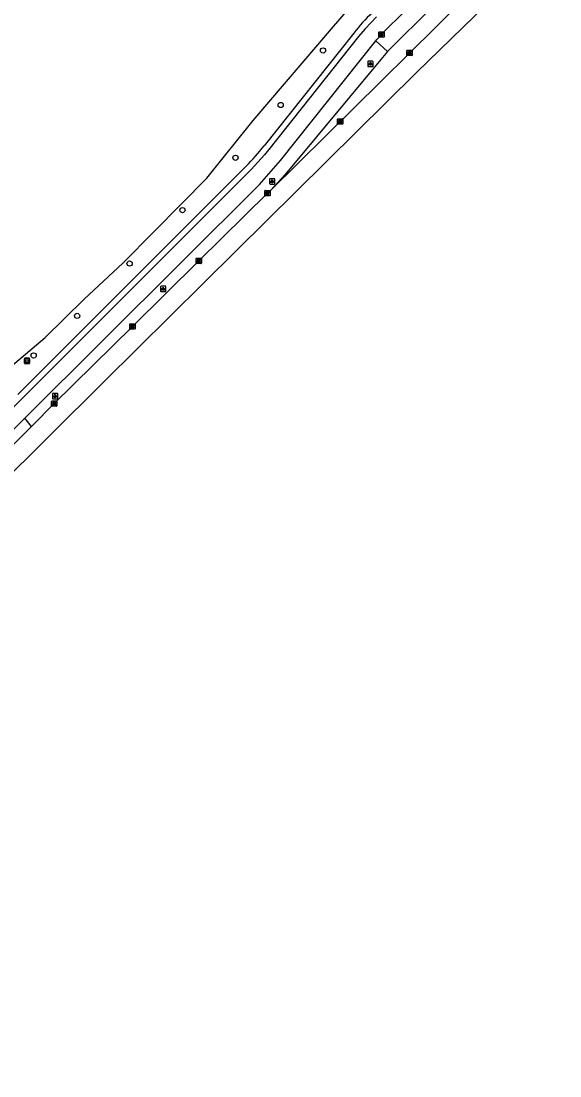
# Model space of a CAD drawing. Extents: x 157321 to 158827, y 386650 to 388532.
# Drawn here: x 158246.4 to 158347.3, y 386652.2 to 386849.9 of the extents above; entities that cross this region are included whole.
import ezdxf

# ---------------------------------------------------------------- set-up
doc = ezdxf.new("R2010")
doc.units = 0
for name, color, linetype in [('IMGEO_Berm_open', 7, 'Continuous'), ('IMGEO_Boom', 7, 'Continuous'), ('IMGEO_Fietspad_gesloten', 7, 'Continuous'), ('IMGEO_Grasland_overig', 7, 'Continuous'), ('IMGEO_Kolk', 7, 'Continuous'), ('IMGEO_Lichtpunt', 7, 'Continuous'), ('IMGEO_OVBaan_open', 7, 'Continuous'), ('IMGEO_Rijbaan_regionaal_gesloten', 7, 'Continuous'), ('IMGEO_Verklikker', 7, 'Continuous'), ('IMGEO_Voetpad_open', 7, 'Continuous')]:
    doc.layers.add(name, color=color, linetype=linetype)

msp = doc.modelspace()

# ---------------------------------------------------------------- linework, layer by layer
at = {"layer": 'IMGEO_Berm_open'}
msp.add_lwpolyline([(158248.29, 386773.88), (158247.07, 386775.47)], dxfattribs=at)
at = {"layer": 'IMGEO_Boom'}
for centre in [(158302.94, 386844.35), (158295.01, 386834.14), (158286.54, 386824.24), (158276.59, 386814.43), (158266.69, 386804.43), (158256.86, 386794.61), (158248.71, 386787.2)]:
    msp.add_circle(centre, 0.489, dxfattribs=at)
at = {"layer": 'IMGEO_Fietspad_gesloten'}
for points in [[(158312.86, 386846.16), (158313.05, 386846.38), (158314.4, 386847.88), (158325.08, 386858.44), (158327.39, 386860.36), (158342.56, 386872.04)], [(158312.94, 386850.65), (158310.82, 386848.42), (158309.61, 386846.95), (158292.79, 386825.79), (158291.98, 386824.79), (158289.48, 386822.03), (158246.51, 386779.1), (158228.23, 386760.99)], [(158247.07, 386775.47), (158291.06, 386819.23), (158292.37, 386820.71), (158294.96, 386823.72), (158312.86, 386846.16)], [(158239.29, 386767.76), (158239.32, 386767.79), (158247.07, 386775.47)]]:
    msp.add_lwpolyline(points, dxfattribs=at)
at = {"layer": 'IMGEO_Grasland_overig'}
msp.add_lwpolyline([(158235.86, 386778.22), (158242.43, 386783.42), (158246.35, 386786.77), (158250.86, 386790.58), (158258.2, 386797.76), (158265.42, 386804.47), (158271.23, 386810.34), (158276.43, 386815.61), (158281.18, 386820.45), (158289.87, 386831.24), (158304.89, 386848.81), (158310.12, 386854.92), (158314.8, 386859.54), (158319.87, 386864.35), (158326.72, 386870.06), (158334.43, 386876.45)], dxfattribs=at)
at = {"layer": 'IMGEO_Kolk'}
for p, q in [((158313.39, 386846.9), (158313.39, 386847.75)), ((158313.47, 386847.83), (158314.32, 386847.83)), ((158313.88, 386847.61), (158313.91, 386847.61)), ((158314.39, 386847.75), (158314.39, 386846.9)), ((158314.32, 386846.83), (158313.47, 386846.83)), ((158313.9, 386847.05), (158313.88, 386847.05)), ((158318.64, 386843.45), (158318.64, 386844.3)), ((158318.72, 386844.38), (158319.57, 386844.38)), ((158319.13, 386844.16), (158319.16, 386844.16)), ((158319.64, 386844.3), (158319.64, 386843.45)), ((158319.57, 386843.38), (158318.72, 386843.38)), ((158319.15, 386843.6), (158319.13, 386843.6)), ((158305.67, 386830.63), (158305.67, 386831.49)), ((158305.74, 386831.56), (158306.6, 386831.56)), ((158306.6, 386830.56), (158305.74, 386830.56)), ((158306.18, 386830.78), (158306.15, 386830.78)), ((158306.16, 386831.34), (158306.18, 386831.34)), ((158306.67, 386831.49), (158306.67, 386830.63)), ((158292.01, 386817.18), (158292.01, 386818.03)), ((158292.09, 386818.1), (158292.94, 386818.1)), ((158293.01, 386818.03), (158293.01, 386817.18)), ((158292.94, 386817.1), (158292.09, 386817.1)), ((158292.5, 386817.88), (158292.53, 386817.88)), ((158292.52, 386817.32), (158292.5, 386817.32)), ((158279.14, 386804.49), (158279.14, 386805.34)), ((158279.22, 386805.41), (158280.07, 386805.41)), ((158280.07, 386804.41), (158279.22, 386804.41)), ((158279.63, 386805.19), (158279.65, 386805.19)), ((158279.65, 386804.63), (158279.63, 386804.63)), ((158280.14, 386805.34), (158280.14, 386804.49)), ((158266.71, 386792.2), (158266.71, 386793.06)), ((158266.79, 386793.13), (158267.64, 386793.13)), ((158267.2, 386792.91), (158267.22, 386792.91)), ((158267.22, 386792.35), (158267.2, 386792.35)), ((158267.71, 386793.06), (158267.71, 386792.2)), ((158267.64, 386792.13), (158266.79, 386792.13)), ((158252.06, 386777.75), (158252.06, 386778.6)), ((158252.14, 386778.68), (158252.99, 386778.68)), ((158252.55, 386778.46), (158252.58, 386778.46)), ((158253.07, 386778.6), (158253.07, 386777.75)), ((158252.99, 386777.68), (158252.14, 386777.68)), ((158252.57, 386777.9), (158252.55, 386777.9))]:
    msp.add_line(p, q, dxfattribs=at)
for points in [[(158313.39, 386846.9), (158313.39, 386847.75)], [(158313.47, 386847.83), (158314.32, 386847.83)], [(158314.39, 386847.75), (158314.39, 386846.9)], [(158314.32, 386846.83), (158313.47, 386846.83)], [(158313.71, 386847.53), (158313.84, 386847.53), (158313.84, 386847.37), (158313.97, 386847.53), (158314.13, 386847.53), (158313.98, 386847.38), (158314.14, 386847.13), (158313.98, 386847.13), (158313.9, 386847.29), (158313.84, 386847.22), (158313.84, 386847.13), (158313.71, 386847.13), (158313.71, 386847.53)], [(158318.64, 386843.45), (158318.64, 386844.3)], [(158318.72, 386844.38), (158319.57, 386844.38)], [(158318.96, 386844.08), (158319.09, 386844.08), (158319.09, 386843.93), (158319.22, 386844.08), (158319.38, 386844.08), (158319.23, 386843.93), (158319.39, 386843.68), (158319.23, 386843.68), (158319.15, 386843.84), (158319.09, 386843.77), (158319.09, 386843.68), (158318.96, 386843.68), (158318.96, 386844.08)], [(158319.64, 386844.3), (158319.64, 386843.45)], [(158319.57, 386843.38), (158318.72, 386843.38)], [(158305.67, 386830.63), (158305.67, 386831.49)], [(158305.74, 386831.56), (158306.6, 386831.56)], [(158306.6, 386830.56), (158305.74, 386830.56)], [(158305.99, 386831.26), (158306.11, 386831.26), (158306.11, 386831.11), (158306.24, 386831.26), (158306.41, 386831.26), (158306.26, 386831.11), (158306.41, 386830.86), (158306.26, 386830.86), (158306.18, 386831.02), (158306.11, 386830.96), (158306.11, 386830.86), (158305.99, 386830.86), (158305.99, 386831.26)], [(158306.67, 386831.49), (158306.67, 386830.63)], [(158292.01, 386817.18), (158292.01, 386818.03)], [(158292.09, 386818.1), (158292.94, 386818.1)], [(158293.01, 386818.03), (158293.01, 386817.18)], [(158292.94, 386817.1), (158292.09, 386817.1)], [(158292.33, 386817.8), (158292.46, 386817.8), (158292.46, 386817.65), (158292.59, 386817.8), (158292.75, 386817.8), (158292.6, 386817.65), (158292.76, 386817.4), (158292.6, 386817.4), (158292.52, 386817.57), (158292.46, 386817.5), (158292.46, 386817.4), (158292.33, 386817.4), (158292.33, 386817.8)], [(158279.14, 386804.49), (158279.14, 386805.34)], [(158279.22, 386805.41), (158280.07, 386805.41)], [(158280.07, 386804.41), (158279.22, 386804.41)], [(158279.46, 386805.11), (158279.59, 386805.11), (158279.59, 386804.96), (158279.71, 386805.11), (158279.88, 386805.11), (158279.73, 386804.96), (158279.89, 386804.71), (158279.73, 386804.71), (158279.65, 386804.88), (158279.59, 386804.81), (158279.59, 386804.71), (158279.46, 386804.71), (158279.46, 386805.11)], [(158280.14, 386805.34), (158280.14, 386804.49)], [(158266.71, 386792.2), (158266.71, 386793.06)], [(158266.79, 386793.13), (158267.64, 386793.13)], [(158267.03, 386792.83), (158267.16, 386792.83), (158267.16, 386792.68), (158267.28, 386792.83), (158267.45, 386792.83), (158267.3, 386792.68), (158267.46, 386792.43), (158267.3, 386792.43), (158267.22, 386792.59), (158267.16, 386792.53), (158267.16, 386792.43), (158267.03, 386792.43), (158267.03, 386792.83)], [(158267.71, 386793.06), (158267.71, 386792.2)], [(158267.64, 386792.13), (158266.79, 386792.13)], [(158252.06, 386777.75), (158252.06, 386778.6)], [(158252.14, 386778.68), (158252.99, 386778.68)], [(158253.07, 386778.6), (158253.07, 386777.75)], [(158252.99, 386777.68), (158252.14, 386777.68)], [(158252.38, 386778.38), (158252.51, 386778.38), (158252.51, 386778.23), (158252.64, 386778.38), (158252.8, 386778.38), (158252.66, 386778.23), (158252.81, 386777.98), (158252.66, 386777.98), (158252.57, 386778.14), (158252.51, 386778.07), (158252.51, 386777.98), (158252.38, 386777.98), (158252.38, 386778.38)]]:
    msp.add_lwpolyline(points, dxfattribs=at)
for centre, start, end in [((158313.47, 386847.75), 91.552, 178.448), ((158313.47, 386847.75), 91.552, 178.448), ((158314.32, 386847.75), 1.552, 88.448), ((158314.32, 386847.75), 1.552, 88.448), ((158313.47, 386846.9), 181.552, 268.448), ((158313.47, 386846.9), 181.552, 268.448), ((158314.32, 386846.9), 271.552, 358.448), ((158314.32, 386846.9), 271.552, 358.448), ((158318.72, 386844.3), 91.552, 178.448), ((158318.72, 386844.3), 91.552, 178.448), ((158319.57, 386844.3), 1.552, 88.448), ((158319.57, 386844.3), 1.552, 88.448), ((158318.72, 386843.45), 181.552, 268.448), ((158318.72, 386843.45), 181.552, 268.448), ((158319.57, 386843.45), 271.552, 358.448), ((158319.57, 386843.45), 271.552, 358.448), ((158305.74, 386831.48), 91.552, 178.448), ((158305.74, 386831.48), 91.552, 178.448), ((158305.74, 386830.64), 181.552, 268.448), ((158305.74, 386830.64), 181.552, 268.448), ((158306.59, 386831.48), 1.552, 88.448), ((158306.59, 386831.48), 1.552, 88.448), ((158306.59, 386830.64), 271.552, 358.448), ((158306.59, 386830.64), 271.552, 358.448), ((158292.09, 386818.03), 91.552, 178.448), ((158292.09, 386818.03), 91.552, 178.448), ((158292.94, 386818.03), 1.552, 88.448), ((158292.94, 386818.03), 1.552, 88.448), ((158292.09, 386817.18), 181.552, 268.448), ((158292.09, 386817.18), 181.552, 268.448), ((158292.94, 386817.18), 271.552, 358.448), ((158292.94, 386817.18), 271.552, 358.448), ((158279.22, 386805.34), 91.552, 178.448), ((158279.22, 386805.34), 91.552, 178.448), ((158279.22, 386804.49), 181.552, 268.448), ((158279.22, 386804.49), 181.552, 268.448), ((158280.07, 386805.34), 1.552, 88.448), ((158280.07, 386805.34), 1.552, 88.448), ((158280.07, 386804.49), 271.552, 358.448), ((158280.07, 386804.49), 271.552, 358.448), ((158266.79, 386793.05), 91.552, 178.448), ((158266.79, 386793.05), 91.552, 178.448), ((158267.64, 386793.05), 1.552, 88.448), ((158267.64, 386793.05), 1.552, 88.448), ((158266.79, 386792.2), 181.552, 268.448), ((158266.79, 386792.2), 181.552, 268.448), ((158267.64, 386792.2), 271.552, 358.448), ((158267.64, 386792.2), 271.552, 358.448), ((158252.14, 386778.6), 91.552, 178.448), ((158252.14, 386778.6), 91.552, 178.448), ((158252.99, 386778.6), 1.552, 88.448), ((158252.99, 386778.6), 1.552, 88.448), ((158252.14, 386777.75), 181.552, 268.448), ((158252.14, 386777.75), 181.552, 268.448), ((158252.99, 386777.75), 271.552, 358.448), ((158252.99, 386777.75), 271.552, 358.448)]:
    msp.add_arc(centre, 0.0765, start, end, dxfattribs=at)
for centre, major_axis, ratio, start_param, end_param in [((158313.88, 386847.33), (-0.387, 0.002), 0.722429, 4.712389, 7.853982), ((158313.9, 386847.33), (-0.39, 0.002), 0.717154, 1.570796, 4.712389), ((158319.13, 386843.88), (-0.387, 0.002), 0.722429, 4.712389, 7.853982), ((158319.15, 386843.88), (-0.39, 0.002), 0.717154, 1.570796, 4.712389), ((158306.16, 386831.06), (-0.387, 0.002), 0.722429, 4.712389, 7.853982), ((158306.18, 386831.06), (-0.39, 0.002), 0.717154, 1.570796, 4.712389), ((158292.5, 386817.6), (-0.387, 0.002), 0.722429, 4.712389, 7.853982), ((158292.52, 386817.6), (-0.39, 0.002), 0.717154, 1.570796, 4.712389), ((158279.63, 386804.91), (-0.387, 0.002), 0.722429, 4.712389, 7.853982), ((158279.65, 386804.91), (-0.39, 0.002), 0.717154, 1.570796, 4.712389), ((158267.2, 386792.63), (-0.387, 0.002), 0.722429, 4.712389, 7.853982), ((158267.22, 386792.63), (-0.39, 0.002), 0.717154, 1.570796, 4.712389), ((158252.55, 386778.18), (-0.387, 0.002), 0.722429, 4.712389, 7.853982), ((158252.58, 386778.18), (-0.39, 0.002), 0.717154, 1.570796, 4.712389)]:
    msp.add_ellipse(centre, major_axis=major_axis, ratio=ratio, start_param=start_param, end_param=end_param, dxfattribs=at)
at = {"layer": 'IMGEO_Lichtpunt'}
for p, q in [((158311.33, 386842.23), (158311.33, 386841.42)), ((158311.33, 386842.23), (158311.33, 386841.42)), ((158312.23, 386842.33), (158311.42, 386842.33)), ((158312.23, 386842.33), (158311.42, 386842.33)), ((158312.33, 386841.42), (158312.33, 386842.23)), ((158312.33, 386841.42), (158312.33, 386842.23)), ((158311.42, 386841.33), (158312.23, 386841.33)), ((158311.42, 386841.33), (158312.23, 386841.33)), ((158292.92, 386820.22), (158292.92, 386819.41)), ((158292.92, 386820.22), (158292.92, 386819.41)), ((158293.82, 386820.31), (158293.02, 386820.31)), ((158293.82, 386820.31), (158293.02, 386820.31)), ((158293.92, 386819.41), (158293.92, 386820.22)), ((158293.92, 386819.41), (158293.92, 386820.22)), ((158293.02, 386819.31), (158293.82, 386819.31)), ((158293.02, 386819.31), (158293.82, 386819.31)), ((158273.39, 386800.16), (158272.58, 386800.16)), ((158273.39, 386800.16), (158272.58, 386800.16)), ((158272.49, 386800.06), (158272.49, 386799.26)), ((158272.49, 386800.06), (158272.49, 386799.26)), ((158272.58, 386799.16), (158273.39, 386799.16)), ((158272.58, 386799.16), (158273.39, 386799.16)), ((158273.48, 386799.26), (158273.48, 386800.06)), ((158273.48, 386799.26), (158273.48, 386800.06)), ((158252.23, 386780), (158252.23, 386779.19)), ((158252.23, 386780), (158252.23, 386779.19)), ((158253.13, 386780.1), (158252.32, 386780.1)), ((158253.13, 386780.1), (158252.32, 386780.1)), ((158252.32, 386779.1), (158253.13, 386779.1)), ((158252.32, 386779.1), (158253.13, 386779.1)), ((158253.23, 386779.19), (158253.23, 386780)), ((158253.23, 386779.19), (158253.23, 386780))]:
    msp.add_line(p, q, dxfattribs=at)
for points in [[(158311.7, 386841.89), (158311.74, 386841.87), (158311.56, 386841.6), (158311.52, 386841.63), (158311.7, 386841.89)], [(158311.81, 386841.85), (158311.85, 386841.85), (158311.85, 386841.52), (158311.81, 386841.52), (158311.81, 386841.85)], [(158311.92, 386841.87), (158311.95, 386841.89), (158312.14, 386841.63), (158312.1, 386841.6), (158311.92, 386841.87)], [(158293.3, 386819.88), (158293.33, 386819.85), (158293.15, 386819.59), (158293.11, 386819.62), (158293.3, 386819.88)], [(158293.4, 386819.83), (158293.44, 386819.83), (158293.44, 386819.51), (158293.4, 386819.51), (158293.4, 386819.83)], [(158293.51, 386819.85), (158293.55, 386819.88), (158293.73, 386819.62), (158293.69, 386819.59), (158293.51, 386819.85)], [(158272.86, 386799.73), (158272.9, 386799.7), (158272.71, 386799.44), (158272.67, 386799.47), (158272.86, 386799.73)], [(158272.96, 386799.68), (158273.01, 386799.68), (158273.01, 386799.36), (158272.96, 386799.36), (158272.96, 386799.68)], [(158273.07, 386799.7), (158273.11, 386799.73), (158273.3, 386799.46), (158273.26, 386799.44), (158273.07, 386799.7)], [(158252.6, 386779.66), (158252.64, 386779.64), (158252.45, 386779.37), (158252.42, 386779.4), (158252.6, 386779.66)], [(158252.7, 386779.62), (158252.75, 386779.62), (158252.75, 386779.29), (158252.7, 386779.29), (158252.7, 386779.62)], [(158252.81, 386779.64), (158252.85, 386779.66), (158253.04, 386779.4), (158253, 386779.37), (158252.81, 386779.64)]]:
    msp.add_lwpolyline(points, dxfattribs=at)
for centre in [(158311.83, 386842.03), (158293.42, 386820.01), (158272.99, 386799.86), (158252.73, 386779.8)]:
    msp.add_circle(centre, 0.0994, dxfattribs=at)
for centre, start, end in [((158311.42, 386842.23), 90, 180), ((158311.42, 386842.23), 90, 180), ((158312.23, 386842.23), 0, 90), ((158312.23, 386842.23), 0, 90), ((158311.42, 386841.42), 180, 270), ((158311.42, 386841.42), 180, 270), ((158312.23, 386841.42), 270, 0), ((158312.23, 386841.42), 270, 360), ((158293.02, 386820.22), 90, 180), ((158293.02, 386820.22), 90, 180), ((158293.82, 386820.22), 0, 90), ((158293.82, 386820.22), 0, 90), ((158293.02, 386819.41), 180, 270), ((158293.02, 386819.41), 180, 270), ((158293.82, 386819.41), 270, 0), ((158293.82, 386819.41), 270, 360), ((158272.58, 386800.06), 90, 180), ((158272.58, 386800.06), 90, 180), ((158273.39, 386800.06), 0, 90), ((158273.39, 386800.06), 0, 90), ((158272.58, 386799.26), 180, 270), ((158272.58, 386799.26), 180, 270), ((158273.39, 386799.26), 270, 0), ((158273.39, 386799.26), 270, 360), ((158252.32, 386780), 90, 180), ((158252.32, 386780), 90, 180), ((158252.32, 386779.19), 180, 270), ((158252.32, 386779.19), 180, 270), ((158253.13, 386780), 0, 90), ((158253.13, 386780), 0, 90), ((158253.13, 386779.19), 270, 0), ((158253.13, 386779.19), 270, 360)]:
    msp.add_arc(centre, 0.0946, start, end, dxfattribs=at)
at = {"layer": 'IMGEO_OVBaan_open'}
for points in [[(158344.97, 386869.39), (158293.08, 386818.13)], [(158327.83, 386856.87), (158316.46, 386845.62), (158315.04, 386844.17)], [(158315.04, 386844.17), (158313.75, 386842.66), (158295.82, 386821.08), (158293.08, 386818.13)]]:
    msp.add_lwpolyline(points, dxfattribs=at)
at = {"layer": 'IMGEO_Rijbaan_regionaal_gesloten'}
for points in [[(158130.56, 386652.21), (158151.06, 386672.76), (158161.94, 386683.39), (158181.84, 386703.08), (158200.32, 386721.36), (158241.47, 386762.08), (158261.92, 386782.32), (158286.69, 386806.82), (158320.48, 386840.25), (158335.71, 386855.08), (158347.34, 386866.65)], [(158293.08, 386818.13), (158292.51, 386817.6), (158279.64, 386804.91), (158267.21, 386792.63), (158252.57, 386778.18), (158248.45, 386774.04), (158248.29, 386773.88)], [(158248.29, 386773.88), (158232.08, 386757.86), (158231.42, 386757.2), (158224.16, 386750), (158214.35, 386740.26), (158197.29, 386723.41), (158180.24, 386706.55), (158162.48, 386688.99), (158152.59, 386679.25)]]:
    msp.add_lwpolyline(points, dxfattribs=at)
at = {"layer": 'IMGEO_Verklikker'}
for p, q in [((158246.97, 386785.78), (158246.97, 386786.58)), ((158246.97, 386786.58), (158246.97, 386785.78)), ((158247.07, 386786.68), (158247.86, 386786.68)), ((158247.86, 386786.68), (158247.07, 386786.68)), ((158247.96, 386786.58), (158247.96, 386785.78)), ((158247.96, 386785.78), (158247.96, 386786.58)), ((158247.86, 386785.68), (158247.07, 386785.68)), ((158247.07, 386785.68), (158247.86, 386785.68))]:
    msp.add_line(p, q, dxfattribs=at)
for points in [[(158247.07, 386786.41), (158247.86, 386786.41), (158247.86, 386785.95), (158247.07, 386785.95), (158247.07, 386786.41)], [(158247.14, 386786.35), (158247.14, 386786.01), (158247.8, 386786.01), (158247.8, 386786.35), (158247.14, 386786.35)]]:
    msp.add_lwpolyline(points, dxfattribs=at)
for centre, start, end in [((158247.07, 386786.58), 90, 180), ((158247.07, 386786.58), 90, 180), ((158247.86, 386786.58), 0, 90), ((158247.86, 386786.58), 360, 90), ((158247.07, 386785.78), 180, 270), ((158247.07, 386785.78), 180, 270), ((158247.86, 386785.78), 270, 0), ((158247.86, 386785.78), 270, 0)]:
    msp.add_arc(centre, 0.1, start, end, dxfattribs=at)
at = {"layer": 'IMGEO_Voetpad_open'}
for points in [[(158308.7, 386847.57), (158291.9, 386826.49)], [(158315.04, 386844.17), (158312.86, 386846.16)], [(158288.52, 386822.66), (158245.74, 386779.89)]]:
    msp.add_lwpolyline(points, dxfattribs=at)
for centre, radius, start, end in [((158338.86, 386824.25), 38.12, 134.4883, 142.285), ((158254.51, 386856.09), 47.69, 315.4981, 321.6337)]:
    msp.add_arc(centre, radius, start, end, dxfattribs=at)

doc.saveas('drawing.dxf')
